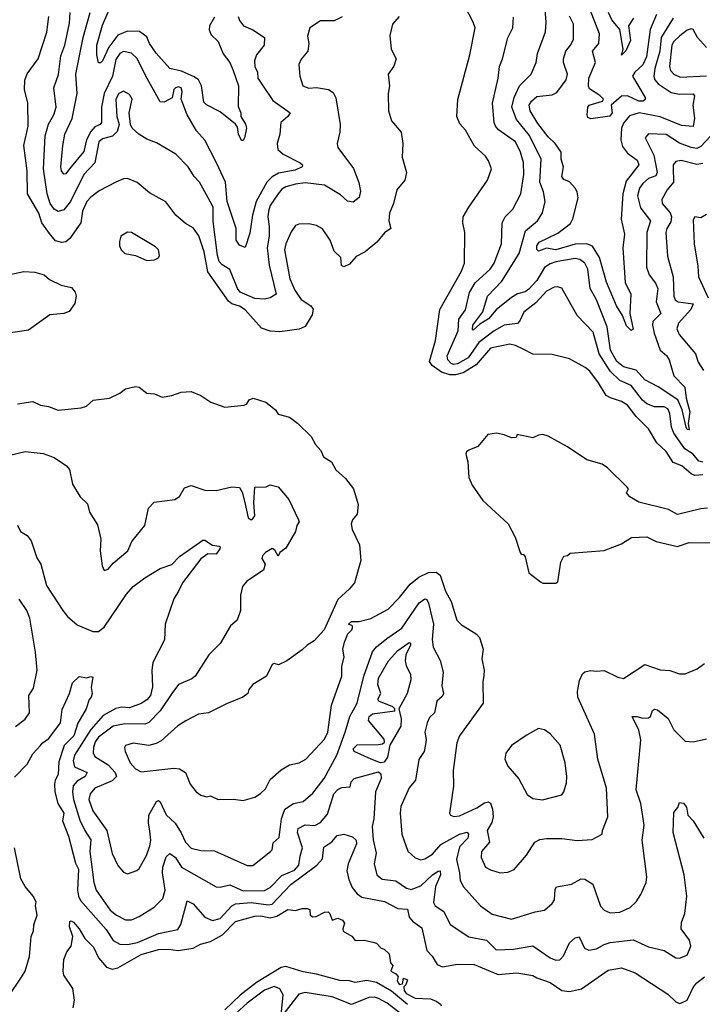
# Model space of a CAD drawing. Extents: x 1552294 to 1694791, y 811929 to 917222.
# Tile 357 of 643: x 1634117 to 1637653, y 887724 to 892828. Entities that reach past the tile are written whole.
import ezdxf

# ---------------------------------------------------------------- set-up
doc = ezdxf.new("R2010")
doc.units = 0

msp = doc.modelspace()

# ---------------------------------------------------------------- linework, layer by layer
at = {"layer": '0CON10XD'}
for points in [[(1635125, 892840), (1635100.4, 892795), (1635098.1, 892775), (1635108.7, 892748.7), (1635144.4, 892715), (1635171.1, 892651.1), (1635206, 892606), (1635222.9, 892565), (1635250.5, 892485), (1635247.8, 892377.8), (1635261.4, 892345), (1635262.5, 892325), (1635286.1, 892286.1), (1635291.3, 892265), (1635281.8, 892215), (1635275, 892201.2), (1635265, 892201.2), (1635250, 892235), (1635245, 892270), (1635235, 892285.7), (1635155, 892350), (1635085, 892386.5), (1635070.6, 892400.6), (1635058, 892485), (1635042.2, 892515), (1635020.9, 892530.9), (1634955, 892561.2), (1634893.8, 892573.8), (1634823.5, 892653.5), (1634789.5, 892705), (1634775, 892739.4), (1634736.6, 892766.6), (1634675, 892768.6), (1634625, 892747.1), (1634577.6, 892685), (1634545, 892614.2), (1634535, 892603.8), (1634525, 892603.3), (1634515.7, 892645), (1634516.9, 892695), (1634545, 892798.6), (1634596.4, 892915)], [(1637655, 890468.2), (1637615, 890464.7), (1637595, 890473.1), (1637546.9, 890515), (1637502.3, 890532.3), (1637465, 890588.9), (1637417.8, 890635), (1637375, 890706.7), (1637310.3, 890770.3), (1637265, 890830), (1637235, 890848.8), (1637177, 890867), (1637155, 890880.4), (1637115.7, 890945), (1637070, 891005), (1637046, 891025), (1636965, 891070), (1636875, 891092.5), (1636774.2, 891094.2), (1636721.7, 891121.7), (1636685, 891139.2), (1636655, 891145.4), (1636555, 891125.2), (1636482.1, 891037.9), (1636413.7, 890996.3), (1636375, 890986.9), (1636345, 890986.4), (1636301.1, 891001.1), (1636252.7, 891035), (1636240.4, 891055), (1636271.2, 891165), (1636293.2, 891325), (1636405, 891524.3), (1636421.2, 891565), (1636422.5, 891725), (1636413.1, 891775), (1636414.3, 891805), (1636443.5, 891856.5), (1636540.8, 891995), (1636560.6, 892055), (1636545.3, 892095.3), (1636529.8, 892119.8), (1636472.3, 892172.3), (1636426.9, 892255), (1636397.6, 892287.6), (1636381.8, 892325), (1636386.1, 892413.9), (1636449.4, 892645), (1636475.5, 892785.5), (1636466.7, 892815), (1636425, 892893.8)], [(1637696.1, 892223.9), (1637645, 892170.5), (1637625, 892160.6), (1637595, 892164.8), (1637535, 892186.8), (1637465, 892232.3), (1637375, 892235.4), (1637356.7, 892215), (1637402.2, 892125), (1637419.8, 892035), (1637411.9, 892018.1), (1637374.6, 892005), (1637345, 891979.2), (1637328, 891955), (1637316.9, 891915), (1637332.2, 891852.2), (1637385.3, 891785), (1637365.8, 891725), (1637363.4, 891545), (1637377.3, 891505), (1637411, 891461), (1637422.5, 891435), (1637413.8, 891365), (1637438.5, 891305), (1637396.4, 891263.6), (1637394.3, 891245), (1637403.3, 891203.3), (1637435.4, 891115), (1637467.3, 891087.3), (1637481.8, 891065), (1637505, 890982.2), (1637561.9, 890921.9), (1637568.6, 890865), (1637588.4, 890795), (1637580.4, 890735), (1637585, 890702.2), (1637575, 890704), (1637570, 890715), (1637548.3, 890805), (1637526.7, 890856.7), (1637425, 890924.8), (1637355, 890960), (1637310.2, 891010.2), (1637245, 891027.6), (1637210.6, 891055), (1637176.9, 891115), (1637160.6, 891235), (1637104.2, 891375.8), (1637071.6, 891435), (1637060.3, 891535), (1637045, 891566.2), (1637018.1, 891585), (1636995, 891590.3), (1636895, 891572.5), (1636865, 891562.5), (1636835, 891542.7), (1636796, 891475), (1636755, 891430), (1636735, 891416.3), (1636695, 891405.8), (1636665, 891388.4), (1636585, 891323.4), (1636545, 891277.3), (1636500.4, 891249.6), (1636465, 891218.1), (1636461.8, 891221.8), (1636463.3, 891245), (1636516.4, 891313.6), (1636540.8, 891395), (1636615, 891472.5), (1636704.2, 891615.8), (1636737.1, 891732.9), (1636798.8, 891785), (1636825.6, 891825.6), (1636839.1, 891885), (1636830.3, 891935), (1636812, 891985), (1636818.2, 892105), (1636757.2, 892227.2), (1636690.2, 892310.2), (1636666.1, 892375), (1636678.5, 892425), (1636705.8, 892484.2), (1636766.4, 892545), (1636791.5, 892605), (1636798.5, 892651.5), (1636840.7, 892765), (1636843.3, 892815), (1636836.8, 892905)], [(1637415.8, 892855), (1637382.9, 892777.1), (1637364.2, 892635), (1637345.6, 892594.4), (1637303.1, 892555), (1637292, 892535), (1637356.7, 892425), (1637356.8, 892413.2), (1637346, 892405), (1637325, 892405.2), (1637265, 892432.9), (1637235, 892430.4), (1637180.3, 892385), (1637186, 892345), (1637173.1, 892326.9), (1637075, 892313.1), (1637060.5, 892320.5), (1637056.9, 892335), (1637060.6, 892375), (1637067.5, 892385), (1637135.8, 892405), (1637141.8, 892415), (1637122.3, 892435), (1637068.9, 892468.9), (1637063.5, 892483.5), (1637064.7, 892525), (1637099.4, 892605), (1637083.3, 892665), (1637117.5, 892705), (1637120.8, 892755), (1637065.9, 892895.9)], [(1636082, 892845), (1636047.8, 892805), (1636034, 892745), (1636041.4, 892675), (1636067.1, 892625), (1636055, 892587.5), (1636026, 892545), (1636032.9, 892485), (1636026, 892445), (1636028, 892355), (1636043, 892303), (1636092.9, 892245), (1636101.5, 892185), (1636098, 892115), (1636120.8, 892035), (1636112, 891995), (1636070, 891945), (1636052.9, 891875), (1636033.1, 891825), (1636028.1, 891785), (1636040, 891745), (1636006.5, 891723.5), (1635966.2, 891675), (1635906, 891624), (1635859.3, 891600.7), (1635825, 891560), (1635795, 891546.7), (1635783.6, 891553.6), (1635780, 891595), (1635745, 891627.5), (1635725.6, 891685), (1635685, 891744.2), (1635655, 891761.4), (1635615, 891768.6), (1635563, 891767), (1635545, 891760), (1635522.2, 891727.8), (1635494.7, 891665.3), (1635488.2, 891635), (1635515.8, 891485), (1635541.9, 891425), (1635575, 891377.5), (1635624.3, 891345), (1635637.1, 891327.1), (1635631.7, 891298.3), (1635595, 891237.5), (1635565, 891224), (1635465, 891209.4), (1635413.3, 891213.3), (1635368.8, 891228.8), (1635285, 891324.3), (1635255, 891342.2), (1635215, 891355.3), (1635199.1, 891369.1), (1635091.4, 891521.4), (1635071.4, 891625), (1635045, 891706.9), (1635015, 891748.1), (1634975, 891771.5), (1634924.7, 891814.7), (1634874, 891884), (1634789.4, 891929.4), (1634725, 891984.2), (1634675, 892004.2), (1634655, 892002.5), (1634615, 891985.6), (1634528.9, 891941.1), (1634485, 891908.2), (1634464.7, 891885), (1634442, 891835), (1634432.4, 891775), (1634376.9, 891693.1), (1634355, 891676.1), (1634335, 891672.7), (1634301.5, 891681.5), (1634270.1, 891720.1), (1634231.5, 891775), (1634215.8, 891825), (1634157.1, 891925), (1634155.3, 892045), (1634138.7, 892175), (1634160, 892275), (1634159.2, 892395), (1634141.8, 892465), (1634143.3, 892513.3), (1634155, 892546.7), (1634212.3, 892625), (1634256.5, 892763.5), (1634267.6, 892845)], [(1635787.6, 892842.4), (1635745, 892821.5), (1635675, 892822.5), (1635620, 892785), (1635607, 892743), (1635613.8, 892705), (1635608.8, 892665), (1635575, 892623.3), (1635563.3, 892595), (1635567.1, 892535), (1635583.8, 892485), (1635615, 892473.3), (1635655, 892475.6), (1635716.4, 892466.4), (1635740.3, 892450.3), (1635755, 892423.3), (1635777.5, 892285), (1635775.8, 892244.2), (1635762, 892185), (1635764.2, 892165), (1635846.3, 892056.3), (1635873, 891983), (1635882, 891938), (1635875, 891906.2), (1635845, 891881.4), (1635815, 891886.7), (1635779, 891919), (1635695, 891969.7), (1635595, 891981.9), (1635545, 891975.8), (1635495, 891960.9), (1635475, 891948.9), (1635454.8, 891925.2), (1635414.8, 891865), (1635404.8, 891835), (1635401.6, 891805), (1635409.6, 891755), (1635409, 891705), (1635398, 891645), (1635409.4, 891555), (1635445.4, 891405), (1635414.1, 891385.9), (1635385, 891379.4), (1635335, 891382.4), (1635258.2, 891415), (1635244.1, 891435), (1635205, 891533.1), (1635165, 891557.6), (1635150.2, 891575), (1635140.8, 891605), (1635118.3, 891781.7), (1635118.7, 891855), (1635093.6, 891903.6), (1635048.9, 891985), (1635020.6, 892015), (1634989.4, 892065), (1634925, 892131.4), (1634825, 892190), (1634775, 892208.5), (1634733.4, 892233.4), (1634699.2, 892265), (1634690, 892285), (1634684.2, 892345), (1634699.2, 892415), (1634685, 892439.4), (1634655, 892457.5), (1634630, 892445), (1634614.8, 892415), (1634620, 892325), (1634631.2, 892285), (1634621.1, 892248.9), (1634596.6, 892223.4), (1634545, 892210.7), (1634525.8, 892195), (1634505, 892085.6), (1634448.1, 892025), (1634379.5, 891885), (1634345, 891842.8), (1634315, 891833.8), (1634295, 891845.3), (1634274.4, 891874.4), (1634258.3, 891925), (1634239.7, 892055), (1634249, 892225), (1634265, 892285.7), (1634292.8, 892335), (1634304.7, 892375), (1634293.5, 892475), (1634316.9, 892543.1), (1634330.5, 892639.5), (1634349.8, 892695), (1634375, 892808.8), (1634378.2, 892865)], [(1635248.1, 892845), (1635255, 892823.8), (1635275.5, 892795.5), (1635325, 892775.3), (1635384.5, 892735), (1635383.3, 892695), (1635342.5, 892645), (1635332.8, 892615), (1635335.3, 892585.3), (1635348.2, 892555), (1635349.6, 892525), (1635375, 892487.8), (1635428.7, 892408.7), (1635517.9, 892345), (1635505.4, 892325), (1635469.6, 892295), (1635463.8, 892235), (1635450, 892185), (1635454.4, 892155), (1635481.3, 892131.3), (1635570, 892085), (1635582.5, 892075), (1635580.8, 892065), (1635542.9, 892047.1), (1635457.1, 892032.9), (1635425, 892013.8), (1635396.7, 891985), (1635341.6, 891885), (1635323.4, 891815), (1635309.1, 891720.9), (1635283.8, 891646.2), (1635255, 891658.1), (1635238.8, 891685), (1635237.2, 891745), (1635191.6, 891885), (1635182.5, 891985), (1635136.1, 892085), (1635075, 892202.5), (1635031.7, 892251.7), (1634983.8, 892335), (1634953.1, 892415), (1634958.5, 892455), (1634953.7, 892473.7), (1634939.1, 892479.1), (1634922.9, 892475), (1634914.5, 892465), (1634906.7, 892423.3), (1634865, 892399.5), (1634845, 892401.4), (1634767.6, 892537.6), (1634725, 892626.2), (1634695, 892653.5), (1634655, 892662.1), (1634635, 892652.2), (1634615, 892620.9), (1634598.1, 892535), (1634554.8, 892445), (1634539.5, 892375), (1634540.4, 892295), (1634533.1, 892285), (1634505, 892271.4), (1634485, 892247.6), (1634462, 892205), (1634449, 892145), (1634374.8, 892055.2), (1634355, 892028.9), (1634345, 892027.1), (1634333.8, 892045), (1634329.3, 892065), (1634339.4, 892175), (1634350, 892235), (1634387.8, 892315), (1634413.6, 892445), (1634406.6, 892545), (1634444.8, 892735.2), (1634481.3, 892865)], [(1636706.8, 891266.8), (1636695, 891252.3), (1636626.2, 891243.9), (1636575, 891215.2), (1636495, 891153.8), (1636440.2, 891075), (1636385, 891043.7), (1636365, 891039.6), (1636351.8, 891045), (1636334.6, 891064.6), (1636331.5, 891085), (1636388.6, 891215), (1636391.6, 891275), (1636426.9, 891323.1), (1636447, 891413), (1636476.5, 891463.5), (1636554.6, 891535), (1636574.1, 891565), (1636613.2, 891665), (1636615.6, 891775), (1636631.1, 891805), (1636671.8, 891845), (1636712.3, 891925), (1636728.1, 892025), (1636726.7, 892086.8), (1636711.7, 892141.7), (1636684.8, 892194.8), (1636597.3, 892257.3), (1636581.1, 892275), (1636574.1, 892295), (1636566.6, 892395), (1636595.4, 892525), (1636601.8, 892585), (1636618.2, 892625), (1636645.9, 892734.1), (1636670.8, 892785), (1636675, 892840)], [(1637501.9, 892835), (1637440.5, 892735), (1637433.5, 892665), (1637406.7, 892575), (1637402, 892535), (1637407.8, 892515), (1637424.7, 892495), (1637491, 892451), (1637535, 892440.7), (1637605, 892443.5), (1637612.9, 892432.9), (1637603.4, 892385), (1637612.5, 892317.5), (1637606.2, 892273.8), (1637545, 892279.1), (1637435, 892324.5), (1637326, 892344), (1637275, 892330), (1637245, 892291.3), (1637234.2, 892265.8), (1637231.3, 892205), (1637239.9, 892169.9), (1637265, 892135.2), (1637315, 892100), (1637323.8, 892075), (1637259, 891991), (1637240.5, 891925), (1637233.2, 891793.2), (1637250.3, 891715), (1637241.7, 891645), (1637253.6, 891465), (1637283.1, 891405), (1637277.6, 891305), (1637295, 891223.8), (1637285, 891215.8), (1637261, 891241), (1637240, 891295), (1637207.6, 891345), (1637157.2, 891467.2), (1637120.8, 891595), (1637083.8, 891653.8), (1637055, 891665.8), (1636995, 891663.8), (1636895, 891634.9), (1636845, 891643.9), (1636805, 891627.9), (1636796, 891636), (1636795.3, 891655), (1636808.4, 891675), (1636905, 891720.3), (1636969.4, 891770.6), (1636982.9, 891795), (1637010, 891905), (1637005.4, 891935), (1636994.4, 891955), (1636965, 891987.3), (1636935, 891999.3), (1636925.8, 892015), (1636933.8, 892065), (1636921.9, 892105), (1636921, 892141), (1636891.2, 892185), (1636855, 892220.5), (1636800.3, 892289.7), (1636761.3, 892355), (1636756.2, 892385), (1636767.5, 892405), (1636795, 892428.8), (1636875, 892438.8), (1636899.5, 892450.5), (1636947.3, 892515), (1636954.6, 892545), (1636934.6, 892605), (1636933.8, 892625), (1636946.2, 892665), (1636970.8, 892695), (1636985.4, 892725), (1636985.3, 892805), (1636965.7, 892845.7)], [(1637296.5, 892835), (1637270, 892795), (1637281.1, 892718.9), (1637256.7, 892666.7), (1637234.5, 892644.5), (1637242.3, 892675), (1637226.2, 892776.2), (1637185, 892827.1), (1637166.6, 892865)], [(1637675, 892683.3), (1637628.2, 892735), (1637605, 892776), (1637595, 892780.6), (1637575, 892772.7), (1637536.7, 892743.3), (1637505, 892714.6), (1637494.6, 892695.4), (1637482.7, 892585), (1637488.4, 892565), (1637505, 892545.4), (1637538.9, 892528.9), (1637675, 892535.8)], [(1637655, 892081.9), (1637625, 892077.7), (1637542.7, 892097.3), (1637515, 892091.9), (1637502.7, 892075), (1637501.2, 892061.2), (1637502.9, 891985), (1637470.7, 891945), (1637442.7, 891895), (1637445.5, 891875), (1637486.6, 891826.6), (1637493.9, 891805), (1637489.7, 891780.3), (1637469.2, 891745), (1637464.7, 891724.7), (1637472.1, 891602.1), (1637501.7, 891495), (1637506.2, 891395), (1637512.7, 891375), (1637528, 891365), (1637605.4, 891355), (1637593, 891325), (1637529.6, 891255), (1637521.6, 891225), (1637533.8, 891195), (1637616.9, 891095), (1637631.8, 891051.8), (1637658.6, 891008.6)], [(1637675, 891818.6), (1637645, 891800.8), (1637613.8, 891806.2), (1637605, 891790), (1637610.4, 891665), (1637630.6, 891550.6), (1637632.7, 891495), (1637683.1, 891385)], [(1634775, 891580), (1634815, 891582.9), (1634835, 891593.3), (1634841.2, 891605), (1634835.8, 891635), (1634820.7, 891650.7), (1634695, 891724), (1634674.2, 891725.8), (1634641.2, 891705), (1634632.9, 891677.1), (1634634.4, 891655), (1634641.9, 891635), (1634660.8, 891615), (1634715.8, 891605.8), (1634775, 891580)], [(1634065, 891506.7), (1634138.5, 891521.5), (1634195, 891519.4), (1634242.5, 891505), (1634271.5, 891481.5), (1634332.2, 891452.2), (1634385, 891439.2), (1634404.2, 891415), (1634409.2, 891395), (1634403, 891357), (1634373.3, 891315), (1634345, 891304.2), (1634272.4, 891297.6), (1634161.8, 891218.2), (1633975, 891190)], [(1637655, 890533.3), (1637635, 890540), (1637605, 890575.2), (1637562.9, 890602.9), (1637505.8, 890685), (1637493.3, 890715), (1637485, 890786.2), (1637475, 890809.6), (1637455, 890821.2), (1637405, 890820.6), (1637365, 890835.7), (1637342.6, 890855), (1637285, 890932), (1637225, 890956.9), (1637175.1, 891005.1), (1637117.8, 891095), (1637087.5, 891207.5), (1637005, 891294.4), (1636925, 891435.6), (1636905, 891442.5), (1636885, 891440.9), (1636845, 891419.6), (1636790.3, 891359.7), (1636728.2, 891311.8), (1636706.8, 891266.8)], [(1634105, 890837.1), (1634185, 890848), (1634225, 890828.6), (1634265, 890822.5), (1634315, 890804.3), (1634435, 890816.2), (1634462.5, 890825), (1634497.5, 890855), (1634582.5, 890865), (1634635, 890890.8), (1634665, 890914), (1634716.1, 890926.1), (1634735, 890922), (1634775, 890892), (1634815, 890888.8), (1634855, 890871.2), (1634905, 890878.8), (1634953.9, 890896.1), (1635005, 890900), (1635055, 890880), (1635107.5, 890845), (1635179.3, 890819.3), (1635280, 890830), (1635293, 890837), (1635305, 890857.5), (1635326.1, 890866.1), (1635392.5, 890845), (1635442.5, 890805), (1635455, 890782.5), (1635515, 890766.7), (1635555, 890736.2), (1635626.4, 890666.4), (1635649.4, 890625), (1635676.9, 890595), (1635691.2, 890561.2), (1635732.5, 890535), (1635754.2, 890494.2), (1635805, 890448.8), (1635846.6, 890396.6), (1635870, 890315), (1635864.2, 890265), (1635840, 890235), (1635833.8, 890215), (1635839.5, 890185), (1635876.2, 890105), (1635883.3, 890025), (1635850.9, 889909.1), (1635825, 889876.7), (1635765, 889822.5), (1635693.8, 889665), (1635642.5, 889607.5), (1635605, 889586.2), (1635579.1, 889560.9), (1635500, 889505), (1635457.1, 889482.9), (1635435, 889491.2), (1635425, 889486), (1635395, 889424), (1635325, 889381.2), (1635304, 889355), (1635298.8, 889335), (1635272, 889315), (1635188.2, 889281.8), (1635095, 889234.4), (1635042.4, 889227.6), (1634977.4, 889192.6), (1634935, 889166.7), (1634850, 889090), (1634824.2, 889075.8), (1634785, 889066.1), (1634705, 889076.7), (1634664, 889065), (1634659.2, 889055), (1634662.5, 889035), (1634689.5, 888975), (1634716.9, 888945), (1634745, 888929.1), (1634915, 888948.5), (1634945, 888944.6), (1634976, 888926), (1635000, 888865), (1635030, 888825), (1635055, 888807.5), (1635085, 888800), (1635105, 888803.8), (1635145, 888786.2), (1635225, 888787.5), (1635275, 888780), (1635335, 888798.1), (1635363.7, 888816.3), (1635389.2, 888840.8), (1635415, 888889.2), (1635470.5, 888939.5), (1635515, 888964.4), (1635565, 888975.4), (1635598.1, 888995), (1635695, 889097.8), (1635712.2, 889135), (1635718.3, 889171.7), (1635732.1, 889275), (1635785.5, 889425), (1635785.7, 889475), (1635796.9, 889525), (1635791.2, 889565), (1635798.8, 889601.2), (1635816.4, 889643.6), (1635837.5, 889665), (1635840, 889675), (1635840, 889685), (1635820, 889695), (1635835, 889708.8), (1635875, 889707.5), (1635936.4, 889723.6), (1636025, 889771.9), (1636085, 889833.1), (1636139, 889901), (1636185, 889937.7), (1636235, 889961.8), (1636273.8, 889963.8), (1636295, 889948.6), (1636321.8, 889865), (1636351.1, 889811.1), (1636380.9, 889715), (1636405, 889690), (1636481.2, 889645), (1636499.2, 889625), (1636516.9, 889565), (1636511.4, 889515), (1636523.3, 889455), (1636521.5, 889428.5), (1636515.5, 889394.5), (1636517.5, 889285), (1636395, 889115.8), (1636381.5, 889078.5), (1636361.5, 888935), (1636363.6, 888855), (1636344, 888715), (1636348.8, 888705), (1636365, 888697.1), (1636395, 888700.4), (1636485, 888741.8), (1636525, 888768.9), (1636545, 888772.5), (1636555, 888767.1), (1636566, 888736), (1636569.1, 888695), (1636563.3, 888666.7), (1636539.2, 888625), (1636550, 888565), (1636508.9, 888515), (1636506.7, 888485), (1636529.2, 888435), (1636555, 888420.5), (1636605, 888405.7), (1636645, 888408.1), (1636678.3, 888421.7), (1636742.6, 888497.4), (1636785, 888564.2), (1636811.7, 888578.3), (1636846.5, 888583.5), (1636925, 888583.8), (1637005, 888572.5), (1637082.1, 888577.9), (1637133.8, 888605), (1637136, 888625), (1637163.3, 888695), (1637156, 888845), (1637111.1, 888995), (1637095, 889123.3), (1637008.9, 889315), (1637007.1, 889345), (1637017.3, 889402.7), (1637032.7, 889437.3), (1637045, 889447.3), (1637074.4, 889454.4), (1637105, 889450), (1637145, 889454.5), (1637215, 889418.9), (1637245, 889412.9), (1637355, 889485.7), (1637435, 889457.1), (1637485, 889454.2), (1637535, 889436.2), (1637565, 889436.2), (1637627, 889463), (1637665, 889490)], [(1637680, 890295), (1637645, 890291.9), (1637525, 890262.9), (1637478.5, 890288.5), (1637325, 890326), (1637276.7, 890355), (1637260, 890375), (1637270, 890395), (1637263.3, 890405), (1637162.5, 890505), (1637135, 890523.3), (1637055, 890546.2), (1636954.2, 890614.2), (1636855, 890668.8), (1636827, 890677), (1636805, 890674.3), (1636775, 890660), (1636693.3, 890676.7), (1636688.3, 890661.7), (1636665, 890660), (1636626.1, 890676.1), (1636586.4, 890683.6), (1636542, 890678), (1636490, 890615), (1636443, 890597), (1636431.7, 890588.3), (1636427.5, 890575), (1636437.5, 890535), (1636443.3, 890455), (1636460, 890415), (1636516.1, 890336.1), (1636646.7, 890215), (1636683.3, 890145), (1636710, 890065), (1636715, 890057.5), (1636726, 890056), (1636735, 890042.5), (1636755, 889960), (1636813.9, 889913.9), (1636827, 889907), (1636875, 889906.2), (1636895, 889906.2), (1636905, 889913.8), (1636920, 890015), (1636935, 890047.5), (1636955, 890050), (1636968.3, 890061.7), (1637144.2, 890075.8), (1637235, 890110), (1637287, 890143), (1637366.4, 890146.4), (1637413.6, 890123.6), (1637525, 890096.7), (1637585, 890118), (1637735, 890115.8)], [(1634065, 890570.8), (1634145, 890588.6), (1634238.5, 890578.5), (1634295, 890558.1), (1634359.2, 890515), (1634375.4, 890495.4), (1634390.5, 890420.5), (1634429.2, 890355), (1634467.6, 890317.6), (1634477.5, 890275), (1634519.2, 890209.2), (1634537.1, 890135), (1634534, 890075), (1634543, 889997), (1634555, 889972.5), (1634575, 889980), (1634600, 890010), (1634676.5, 890075), (1634696.7, 890123.3), (1634764.2, 890205), (1634784.3, 890295.7), (1634812.9, 890327.1), (1634919.5, 890340.5), (1634945, 890356.7), (1634969.5, 890400.5), (1635005, 890412.5), (1635075, 890388.6), (1635135, 890387.5), (1635216.1, 890406.1), (1635255, 890402), (1635269.3, 890379.3), (1635282.2, 890325), (1635299.5, 890245), (1635315, 890235.3), (1635321.8, 890238.2), (1635334.7, 890255), (1635329.1, 890325), (1635335, 890403.8), (1635394, 890406), (1635415, 890415.8), (1635455.5, 890405.5), (1635511.2, 890341.2), (1635560.8, 890235), (1635563.8, 890225), (1635552, 890205), (1635545.9, 890174.1), (1635495, 890088.8), (1635464.1, 890065.9), (1635455, 890047.5), (1635437.9, 890077.9), (1635425, 890085.8), (1635390, 890065), (1635375, 890048), (1635370.8, 890035), (1635388, 890005), (1635378.8, 889975), (1635293.2, 889916.8), (1635270.5, 889889.5), (1635261.2, 889845), (1635260, 889765), (1635242.5, 889715), (1635208.8, 889685), (1635155, 889594), (1635095.7, 889535), (1635025.4, 889424.6), (1635008.8, 889411.2), (1634938.7, 889381.3), (1634905, 889335.6), (1634843.6, 889245), (1634785, 889184.6), (1634764.8, 889175.2), (1634662, 889178), (1634600, 889165), (1634525, 889109.3), (1634508, 889085), (1634498.1, 889055), (1634497.1, 889027.1), (1634505, 889008.5), (1634574.7, 888965), (1634610.3, 888925), (1634618.2, 888905), (1634595, 888882.7), (1634505, 888843.9), (1634481.3, 888815), (1634475.3, 888785), (1634495, 888726.5), (1634567.8, 888625), (1634596, 888506), (1634625, 888444), (1634655, 888409.2), (1634675, 888400.8), (1634723, 888417), (1634735, 888427.5), (1634773.2, 888495), (1634791.2, 888545), (1634795.7, 888575), (1634791.3, 888621.3), (1634784, 888665), (1634786.3, 888703.7), (1634825, 888774.2), (1634835, 888780.8), (1634845, 888774), (1634875, 888705.6), (1634922.3, 888662.3), (1634953.4, 888613.4), (1634974.7, 888565), (1635005, 888533.8), (1635055, 888521.5), (1635125, 888520), (1635295, 888442.5), (1635325, 888442.5), (1635416.2, 888515), (1635424, 888525), (1635429.5, 888560.5), (1635461.5, 888588.5), (1635472.1, 888685), (1635490.9, 888735), (1635535, 888764.4), (1635585, 888774.3), (1635635, 888818.1), (1635694.7, 888895), (1635760.2, 889015), (1635803.3, 889135), (1635827.6, 889215), (1635865.2, 889285), (1635899.8, 889425), (1635945, 889550.4), (1635965, 889576), (1636019.2, 889620.8), (1636097.1, 889672.9), (1636185.8, 889804.2), (1636215, 889825.4), (1636225, 889821.5), (1636235, 889802.9), (1636260, 889695), (1636253.9, 889615), (1636259.1, 889575), (1636295.3, 889505.3), (1636309.6, 889445), (1636303.8, 889375), (1636311.5, 889335), (1636305, 889320), (1636278.1, 889295), (1636265.6, 889235), (1636240, 889210), (1636227.1, 889182.9), (1636215.4, 889135), (1636223, 889097), (1636218.9, 889071.1), (1636211.2, 889035), (1636185, 888993.3), (1636167.8, 888885), (1636134.6, 888845.4), (1636091.4, 888748.6), (1636087.3, 888715), (1636095.5, 888605), (1636127.9, 888517.9), (1636165, 888483.3), (1636195, 888473.5), (1636215, 888477.3), (1636255, 888502.5), (1636298.1, 888551.9), (1636395, 888606.2), (1636435, 888616.4), (1636441.1, 888605), (1636438.4, 888585), (1636395, 888540.8), (1636379.6, 888475), (1636395.8, 888405), (1636397.9, 888365), (1636415, 888333.1), (1636503.4, 888233.4), (1636565, 888191.2), (1636665, 888164.4), (1636787.4, 888202.6), (1636835, 888212.5), (1636875, 888246.2), (1636886.9, 888265), (1636890, 888320), (1636897.1, 888332.9), (1636975, 888346.5), (1637025, 888373.8), (1637045, 888372.5), (1637085, 888345.7), (1637125, 888232.9), (1637145, 888211.1), (1637175, 888197.8), (1637225, 888200.9), (1637280, 888225), (1637310.8, 888255), (1637335, 888293.3), (1637362.2, 888355), (1637365.5, 888385), (1637340.8, 888575), (1637352, 888652), (1637334.6, 888764.6), (1637309.6, 888835), (1637334.2, 889095), (1637324.1, 889145), (1637290, 889215), (1637314.6, 889215.4)], [(1634105, 890207.5), (1634120, 890175), (1634154.5, 890154.5), (1634176.3, 890126.3), (1634205, 890037.5), (1634225.7, 890005), (1634255, 889894), (1634339.5, 889765), (1634365, 889733.3), (1634415, 889690.6), (1634495, 889655.5), (1634525, 889655.5), (1634555, 889679.5), (1634670.5, 889849.5), (1634705, 889889.5), (1634765, 889934.5), (1634845, 889982.9), (1634905, 890004.2), (1634945, 890045.7), (1635065, 890129.4), (1635075, 890130), (1635115, 890104.2), (1635149.4, 890099.4), (1635155.6, 890095), (1635153.8, 890085), (1635135, 890057.1), (1635091.1, 890058.9), (1635055, 890033.1), (1634960.7, 889909.3), (1634938.9, 889865), (1634915, 889826), (1634870, 889695), (1634867.4, 889612.6), (1634805.5, 889495), (1634800.5, 889455), (1634805, 889370), (1634795, 889324.5), (1634775, 889301.5), (1634745, 889282.2), (1634685, 889260.7), (1634645, 889263.2), (1634615, 889257.3), (1634548.9, 889221.1), (1634485, 889148), (1634400.9, 889015), (1634393.7, 888985), (1634400.8, 888955), (1634465.4, 888925), (1634455.3, 888905), (1634415, 888879.6), (1634394.3, 888855.7), (1634390.2, 888825), (1634394.6, 888784.6), (1634428.4, 888678.4), (1634453.3, 888625), (1634485, 888576.2), (1634479.1, 888515), (1634500, 888355), (1634512, 888315), (1634585, 888211.2), (1634618.1, 888185), (1634665, 888161.8), (1634695, 888162.3), (1634735, 888179.6), (1634813.2, 888226.8), (1634857.3, 888272.7), (1634870.9, 888315), (1634856.9, 888405), (1634857.8, 888435), (1634875, 888488.1), (1634895, 888505.6), (1634923.2, 888485), (1634955, 888434), (1635135, 888332.5), (1635155, 888331.2), (1635205, 888343), (1635275, 888312.5), (1635385, 888314.3), (1635415, 888330), (1635475, 888391.2), (1635541, 888419), (1635563.4, 888445), (1635568.9, 888491.1), (1635582.4, 888535), (1635556.4, 888615), (1635558.5, 888635), (1635595, 888654.7), (1635645, 888651.1), (1635675, 888666.5), (1635711.2, 888708.8), (1635744.2, 888815), (1635765, 888837.8), (1635785, 888848), (1635828.3, 888851.7), (1635833, 888877), (1635850, 888895), (1635975, 888928.8), (1635987.9, 888917.9), (1635989.1, 888895), (1635960.5, 888825), (1635952, 888685), (1635942.1, 888645), (1635947.1, 888577.1), (1635963.4, 888506.6), (1635952.7, 888452.7), (1635966.9, 888395), (1635995, 888373.1), (1636065, 888363.4), (1636120, 888325), (1636145, 888319.1), (1636195, 888338.2), (1636255.5, 888395.5), (1636285, 888414.4), (1636295.6, 888415), (1636296.5, 888395), (1636270.8, 888335), (1636260.7, 888250.7), (1636268.6, 888235), (1636314, 888204), (1636346.9, 888136.9), (1636442.7, 888072.7), (1636535.7, 888055.7), (1636585, 888005.5), (1636675, 888010.3), (1636775, 888027.3), (1636865, 887964.6), (1636895, 887953.2), (1636915, 887954.6), (1636933.8, 887975), (1636965, 888043.1), (1636995, 888068.8), (1637015, 888073.8), (1637041.9, 888015), (1637065, 888003.8), (1637105, 888011.1), (1637145, 888034.6), (1637175, 888044), (1637295, 888057.1), (1637375, 888020.9), (1637455, 888003.3), (1637515, 887964.2), (1637535, 887962.5), (1637575, 887978), (1637593.1, 888025), (1637586.4, 888056.4), (1637542.9, 888115), (1637545, 888147.5), (1637562.9, 888195), (1637572.2, 888285), (1637559.2, 888395), (1637502.5, 888615), (1637505, 888717.5), (1637526.4, 888743.6), (1637535, 888770), (1637555, 888765.7), (1637570.6, 888745), (1637577.5, 888705), (1637606, 888675), (1637660.6, 888585)], [(1634095, 889164.4), (1634145, 889202.5), (1634166.9, 889235), (1634164.5, 889325), (1634188, 889362), (1634207.3, 889455), (1634198.9, 889548.9), (1634168.4, 889725), (1634152.7, 889765), (1634113.9, 889823.9)], [(1635985, 888976), (1635936.7, 888995), (1635850, 889035), (1635845, 889047.5), (1635865, 889068.8), (1635975, 889071.2), (1635996.4, 889073.6), (1636007, 889083), (1636005, 889097.5), (1635924.4, 889195), (1635927.1, 889215), (1635945, 889228.9), (1636060, 889245), (1636060, 889255), (1636050, 889265), (1635977.5, 889295), (1635972.5, 889305), (1635986.7, 889335), (1635971.5, 889381.5), (1635974.6, 889414.6), (1636026.4, 889505), (1636075, 889556.9), (1636135, 889599.1), (1636141.4, 889595), (1636141.5, 889585), (1636117.3, 889535), (1636113.6, 889505), (1636118.8, 889478.8), (1636141.5, 889435), (1636143.6, 889405), (1636124.6, 889335), (1636080, 889255), (1636093.6, 889203.6), (1636090.3, 889165), (1636033.6, 889066.4), (1636022.7, 889005), (1636005, 888979.4), (1635985, 888976)], [(1634088.9, 888901.1), (1634155, 888968.1), (1634185, 889021.9), (1634224, 889066), (1634232.2, 889077.8), (1634268.3, 889101.7), (1634327.6, 889182.4), (1634337.4, 889252.6), (1634374.1, 889335), (1634390, 889390), (1634425, 889423.3), (1634465, 889416), (1634485, 889423.3), (1634495, 889420), (1634486.2, 889366.2), (1634491.2, 889335), (1634486.7, 889315), (1634476.4, 889303.6), (1634460.6, 889255), (1634418.2, 889181.8), (1634397.5, 889115), (1634346.4, 889065), (1634318.7, 888981.4), (1634316, 888915), (1634300.3, 888885), (1634297.6, 888865), (1634298.6, 888825), (1634314.4, 888764.4), (1634345.2, 888715), (1634339, 888675), (1634368.8, 888595), (1634405.2, 888455), (1634420.5, 888425), (1634415.2, 888314.8), (1634420.6, 888285), (1634432.3, 888262.3), (1634565, 888111.1), (1634601.3, 888055), (1634635, 888035.3), (1634675, 888033.1), (1634727.1, 888045), (1634835, 888090.5), (1634935, 888111.1), (1634952, 888138), (1634985, 888260), (1635015, 888244.5), (1635075, 888175.5), (1635115, 888157.9), (1635155, 888169.1), (1635216, 888234), (1635235, 888244.8), (1635315, 888251.7), (1635405, 888239.7), (1635425, 888242.8), (1635521.1, 888345), (1635655.2, 888444.8), (1635685, 888478.1), (1635692.4, 888537.6), (1635733.9, 888566.1), (1635761.5, 888598.5), (1635795, 888606.2), (1635841.4, 888591.4), (1635859.7, 888575), (1635861.3, 888555), (1635817.6, 888452.4), (1635811.5, 888415), (1635821, 888371), (1635839.5, 888329.5), (1635865, 888296.7), (1635889.7, 888279.7), (1636006.5, 888256.5), (1636075, 888220), (1636126.4, 888216.4), (1636133.6, 888175), (1636151.5, 888155), (1636200.2, 888120.2), (1636225, 888002.5), (1636252.8, 887972.8), (1636279.8, 887929.8), (1636307.8, 887917.8), (1636385, 887931.4), (1636470.8, 887930.8), (1636595, 887878.4), (1636692.6, 887887.4), (1636775, 887872.5), (1636795, 887860.3), (1636865, 887837.6), (1636925, 887795.4), (1636965, 887789.6), (1637026.5, 887803.5), (1637165, 887900.5), (1637235, 887913.3), (1637305, 887887.5), (1637475, 887776.4), (1637515, 887737.3), (1637535, 887728.2), (1637545, 887730.9), (1637575.4, 887745), (1637607.6, 887815), (1637624.2, 887835.8), (1637665, 887866.6)], [(1637314.6, 889215.4), (1637345, 889207.1), (1637375, 889208.1), (1637384.5, 889215.5), (1637395, 889247.1), (1637405, 889252.9), (1637420.9, 889250.9), (1637475.9, 889205.9), (1637505, 889146.5), (1637565, 889087.5), (1637605, 889084.2), (1637675, 889100)], [(1636825, 888784.2), (1636925, 888808.8), (1636935.5, 888824.5), (1636948.6, 888871.4), (1636950.9, 888905), (1636942.7, 888975), (1636916.2, 889066.2), (1636865, 889126.2), (1636835, 889146.7), (1636805, 889153.3), (1636745, 889121.2), (1636664.5, 889065.5), (1636634.7, 889025.3), (1636629.1, 888995), (1636645, 888958.8), (1636701.7, 888891.7), (1636745, 888812), (1636775, 888790.8), (1636825, 888784.2)], [(1634058.6, 887765), (1634126.4, 887863.6), (1634144.2, 887895), (1634167.7, 887972.3), (1634176, 888075), (1634188.8, 888105), (1634190, 888135), (1634206.7, 888185), (1634198.8, 888235), (1634201.2, 888255), (1634186, 888285), (1634145, 888334), (1634123.1, 888375), (1634089.4, 888535)], [(1634394.4, 887705.6), (1634400, 887745), (1634392.5, 887805), (1634345, 887874.5), (1634341.2, 887895), (1634345, 887956.7), (1634360.6, 887995), (1634383.6, 888025), (1634391.8, 888075), (1634375.4, 888125), (1634376.4, 888153.6), (1634383, 888157), (1634395, 888149.5), (1634424.4, 888115), (1634454.4, 888064.4), (1634499.1, 888019.1), (1634525.4, 887965.4), (1634566.1, 887916.1), (1634596.4, 887906.4), (1634625, 887912.9), (1634745, 887982.4), (1634835, 888008.4), (1634885, 888010), (1634936.7, 888003.3), (1635014.4, 888015.6), (1635052.5, 888035), (1635105, 888049.2), (1635166.6, 888083.4), (1635235, 888153.3), (1635335, 888181.1), (1635365, 888181.8), (1635415, 888171.5), (1635449.2, 888180.8), (1635505, 888215.8), (1635545, 888210), (1635579.3, 888220.7), (1635605, 888220), (1635620, 888215), (1635621.2, 888185), (1635635, 888176.7), (1635651.7, 888178.3), (1635695, 888201.2), (1635715, 888203.3), (1635724, 888194), (1635735, 888160), (1635765, 888170), (1635789.3, 888159.3), (1635800, 888145), (1635790, 888115), (1635793, 888103), (1635836.4, 888076.4), (1635854.2, 888054.2), (1635903, 888057), (1635946.4, 888046.4), (1635965, 888040), (1635990, 888015), (1636005, 888010), (1636030, 887985), (1636038.3, 887938.3), (1636050, 887925), (1636040, 887895), (1636065, 887882.5), (1636077.5, 887867.5), (1636072.5, 887847.5), (1636076.7, 887835), (1636085, 887826.7), (1636100, 887830), (1636105, 887860), (1636125, 887850), (1636117.5, 887825), (1636106.4, 887813.6), (1636108.9, 887795), (1636119.2, 887779.2), (1636165, 887755.8), (1636245, 887751.5), (1636278.2, 887738.2), (1636296.7, 887725), (1636300, 887715)], [(1636125, 887722.1), (1636042, 887792), (1635965, 887837.6), (1635915, 887847.5), (1635855, 887837.5), (1635824.7, 887845.3), (1635775, 887846.9), (1635655, 887879.7), (1635585, 887891.8), (1635495, 887919.4), (1635471.2, 887915), (1635343.1, 887836.9), (1635258.3, 887771.7), (1635179.7, 887695)], [(1635473.5, 887685), (1635482.3, 887772.3), (1635465, 887804.7), (1635435, 887815.7), (1635385, 887796.7), (1635295, 887730.2), (1635219.1, 887660.9)], [(1636195.3, 887595.3), (1636019.6, 887729.6), (1635975, 887754.4), (1635955, 887760.4), (1635925, 887758.4), (1635835, 887721.9), (1635735, 887762.4), (1635595, 887785.3), (1635563, 887777), (1635485, 887675.4)]]:
    msp.add_lwpolyline(points, dxfattribs=at)

doc.saveas('drawing.dxf')
